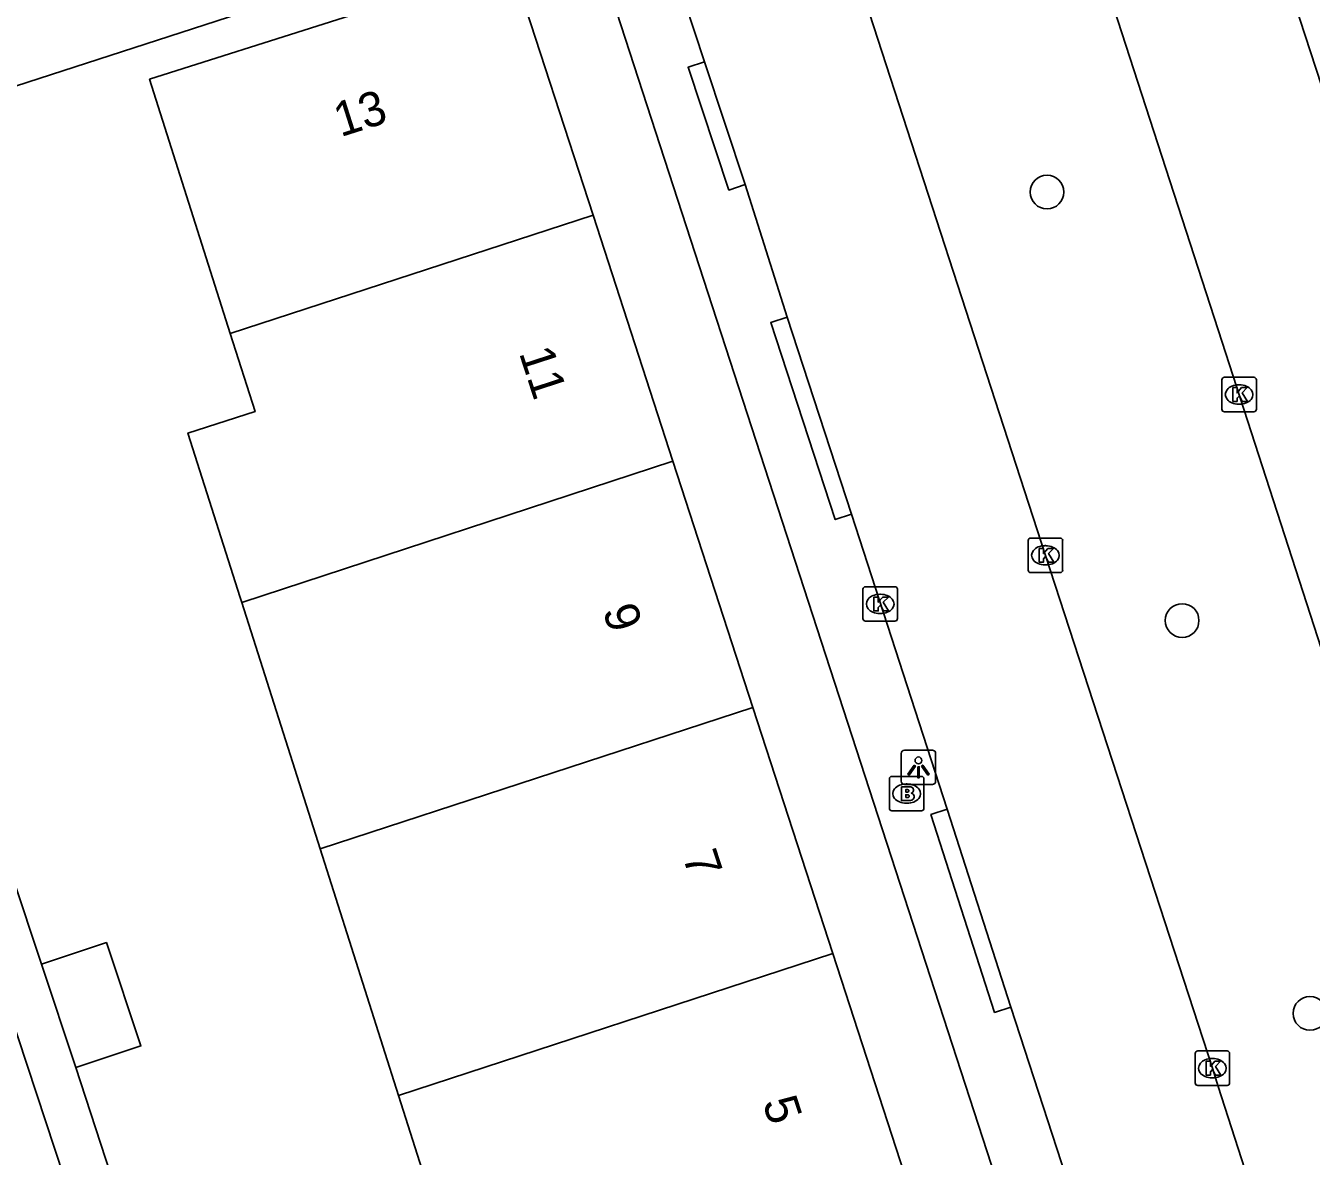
# Model space of a CAD drawing. Extents: x 159265 to 160143, y 383413 to 384319.
# Drawn here: x 159465.42 to 159502.7, y 383892.79 to 383925.55 of the extents above; entities that cross this region are included whole.
import ezdxf

# ---------------------------------------------------------------- set-up
doc = ezdxf.new("R2010")
doc.units = 0
for name, color, linetype in [('IMGEO_Boom', 7, 'Continuous'), ('IMGEO_Brandkraan', 7, 'Continuous'), ('IMGEO_Kolk', 7, 'Continuous'), ('IMGEO_Lichtpunt', 7, 'Continuous'), ('IMGEO_Muur', 7, 'Continuous'), ('IMGEO_Pand', 7, 'Continuous'), ('IMGEO_Pand_nummerreeks', 7, 'Continuous'), ('IMGEO_Rijbaan_lokaal_open', 7, 'Continuous'), ('IMGEO_Voetpad_open', 7, 'Continuous')]:
    doc.layers.add(name, color=color, linetype=linetype)

msp = doc.modelspace()

# ---------------------------------------------------------------- linework, layer by layer
at = {"layer": 'IMGEO_Boom'}
for centre in [(159495.036, 383920.734), (159498.954, 383908.313), (159502.661, 383896.928)]:
    msp.add_circle(centre, 0.489, dxfattribs=at)
at = {"layer": 'IMGEO_Brandkraan'}
for p, q in [((159490.466, 383902.871), (159490.466, 383903.723)), ((159490.541, 383903.797), (159491.393, 383903.797)), ((159491.467, 383903.723), (159491.467, 383902.871)), ((159490.954, 383903.577), (159490.979, 383903.577)), ((159490.977, 383903.017), (159490.952, 383903.017)), ((159491.393, 383902.797), (159490.541, 383902.797))]:
    msp.add_line(p, q, dxfattribs=at)
for points in [[(159490.466, 383902.871), (159490.466, 383903.723)], [(159490.541, 383903.797), (159491.393, 383903.797)], [(159491.467, 383903.723), (159491.467, 383902.871)], [(159490.814, 383903.497), (159490.814, 383903.097), (159491.027, 383903.097)], [(159491.045, 383903.497), (159490.814, 383903.497)], [(159490.993, 383903.416), (159490.939, 383903.416), (159490.939, 383903.34)], [(159490.939, 383903.34), (159490.992, 383903.34)], [(159491.001, 383903.264), (159490.939, 383903.264), (159490.939, 383903.183)], [(159490.939, 383903.183), (159491.001, 383903.183)], [(159491.393, 383902.797), (159490.541, 383902.797)]]:
    msp.add_lwpolyline(points, dxfattribs=at)
for centre, radius, start, end in [((159490.543, 383903.721), 0.0765, 91.552, 178.448), ((159490.543, 383903.721), 0.0765, 91.552, 178.448), ((159491.391, 383903.721), 0.0765, 1.552, 88.448), ((159491.391, 383903.721), 0.0765, 1.552, 88.448), ((159490.994, 383903.378), 0.0379, 267.8285, 90.9355), ((159491.049, 383903.352), 0.145, 59.4692, 91.5367), ((159491.074, 383903.399), 0.0922, 285.5137, 58.1501), ((159491.079, 383903.207), 0.105, 301.3115, 78.989), ((159491.002, 383903.223), 0.0404, 269.8759, 90.5077), ((159491.033, 383903.348), 0.251, 268.6676, 293.5347), ((159490.543, 383902.873), 0.0765, 181.552, 268.448), ((159490.543, 383902.873), 0.0765, 181.552, 268.448), ((159491.391, 383902.873), 0.0765, 271.552, 358.448), ((159491.391, 383902.873), 0.0765, 271.552, 358.448)]:
    msp.add_arc(centre, radius, start, end, dxfattribs=at)
for centre, major_axis, ratio, start_param, end_param in [((159490.953, 383903.297), (-0.387, 0.002), 0.722429, 4.712389, 7.853982), ((159490.978, 383903.297), (-0.39, 0.002), 0.717154, 1.570796, 4.712389)]:
    msp.add_ellipse(centre, major_axis=major_axis, ratio=ratio, start_param=start_param, end_param=end_param, dxfattribs=at)
at = {"layer": 'IMGEO_Kolk'}
for p, q in [((159500.105, 383914.438), (159500.105, 383915.29)), ((159500.18, 383915.364), (159501.032, 383915.364)), ((159501.106, 383915.29), (159501.106, 383914.438)), ((159500.593, 383915.144), (159500.618, 383915.144)), ((159500.616, 383914.584), (159500.591, 383914.584)), ((159501.032, 383914.364), (159500.18, 383914.364)), ((159494.489, 383909.778), (159494.489, 383910.63)), ((159494.564, 383910.704), (159495.416, 383910.704)), ((159494.977, 383910.484), (159495.002, 383910.484)), ((159495.49, 383910.63), (159495.49, 383909.778)), ((159495.416, 383909.704), (159494.564, 383909.704)), ((159495, 383909.924), (159494.975, 383909.924)), ((159489.773, 383909.295), (159490.625, 383909.295)), ((159489.698, 383908.369), (159489.698, 383909.221)), ((159490.186, 383909.075), (159490.211, 383909.075)), ((159490.699, 383909.221), (159490.699, 383908.369)), ((159490.209, 383908.515), (159490.184, 383908.515)), ((159490.625, 383908.295), (159489.773, 383908.295)), ((159499.405, 383895.839), (159500.257, 383895.839)), ((159499.33, 383894.913), (159499.33, 383895.765)), ((159499.818, 383895.619), (159499.843, 383895.619)), ((159500.331, 383895.765), (159500.331, 383894.913)), ((159500.257, 383894.839), (159499.405, 383894.839)), ((159499.841, 383895.059), (159499.816, 383895.059))]:
    msp.add_line(p, q, dxfattribs=at)
for points in [[(159500.105, 383914.438), (159500.105, 383915.29)], [(159500.18, 383915.364), (159501.032, 383915.364)], [(159501.106, 383915.29), (159501.106, 383914.438)], [(159500.426, 383915.064), (159500.549, 383915.064), (159500.549, 383914.913), (159500.679, 383915.064), (159500.843, 383915.064), (159500.697, 383914.913), (159500.85, 383914.664), (159500.698, 383914.664), (159500.613, 383914.828), (159500.549, 383914.761), (159500.549, 383914.664), (159500.426, 383914.664), (159500.426, 383915.064)], [(159501.032, 383914.364), (159500.18, 383914.364)], [(159494.489, 383909.778), (159494.489, 383910.63)], [(159494.564, 383910.704), (159495.416, 383910.704)], [(159494.81, 383910.404), (159494.933, 383910.404), (159494.933, 383910.253), (159495.063, 383910.404), (159495.227, 383910.404), (159495.081, 383910.253), (159495.234, 383910.004), (159495.082, 383910.004), (159494.997, 383910.168), (159494.933, 383910.101), (159494.933, 383910.004), (159494.81, 383910.004), (159494.81, 383910.404)], [(159495.49, 383910.63), (159495.49, 383909.778)], [(159495.416, 383909.704), (159494.564, 383909.704)], [(159489.773, 383909.295), (159490.625, 383909.295)], [(159489.698, 383908.369), (159489.698, 383909.221)], [(159490.019, 383908.995), (159490.142, 383908.995), (159490.142, 383908.844), (159490.272, 383908.995), (159490.436, 383908.995), (159490.29, 383908.844), (159490.443, 383908.595), (159490.291, 383908.595), (159490.206, 383908.759), (159490.142, 383908.692), (159490.142, 383908.595), (159490.019, 383908.595), (159490.019, 383908.995)], [(159490.699, 383909.221), (159490.699, 383908.369)], [(159490.625, 383908.295), (159489.773, 383908.295)], [(159499.405, 383895.839), (159500.257, 383895.839)], [(159499.33, 383894.913), (159499.33, 383895.765)], [(159499.651, 383895.539), (159499.774, 383895.539), (159499.774, 383895.388), (159499.904, 383895.539), (159500.068, 383895.539), (159499.922, 383895.388), (159500.075, 383895.139), (159499.923, 383895.139), (159499.838, 383895.303), (159499.774, 383895.236), (159499.774, 383895.139), (159499.651, 383895.139), (159499.651, 383895.539)], [(159500.331, 383895.765), (159500.331, 383894.913)], [(159500.257, 383894.839), (159499.405, 383894.839)]]:
    msp.add_lwpolyline(points, dxfattribs=at)
for centre, start, end in [((159500.182, 383915.288), 91.552, 178.448), ((159500.182, 383915.288), 91.552, 178.448), ((159501.03, 383915.288), 1.552, 88.448), ((159501.03, 383915.288), 1.552, 88.448), ((159500.182, 383914.44), 181.552, 268.448), ((159500.182, 383914.44), 181.552, 268.448), ((159501.03, 383914.44), 271.552, 358.448), ((159501.03, 383914.44), 271.552, 358.448), ((159494.566, 383910.628), 91.552, 178.448), ((159494.566, 383910.628), 91.552, 178.448), ((159495.414, 383910.628), 1.552, 88.448), ((159495.414, 383910.628), 1.552, 88.448), ((159494.566, 383909.78), 181.552, 268.448), ((159494.566, 383909.78), 181.552, 268.448), ((159495.414, 383909.78), 271.552, 358.448), ((159495.414, 383909.78), 271.552, 358.448), ((159489.775, 383909.219), 91.552, 178.448), ((159489.775, 383909.219), 91.552, 178.448), ((159490.623, 383909.219), 1.552, 88.448), ((159490.623, 383909.219), 1.552, 88.448), ((159489.775, 383908.371), 181.552, 268.448), ((159489.775, 383908.371), 181.552, 268.448), ((159490.623, 383908.371), 271.552, 358.448), ((159490.623, 383908.371), 271.552, 358.448), ((159499.407, 383895.763), 91.552, 178.448), ((159499.407, 383895.763), 91.552, 178.448), ((159500.255, 383895.763), 1.552, 88.448), ((159500.255, 383895.763), 1.552, 88.448), ((159499.407, 383894.915), 181.552, 268.448), ((159499.407, 383894.915), 181.552, 268.448), ((159500.255, 383894.915), 271.552, 358.448), ((159500.255, 383894.915), 271.552, 358.448)]:
    msp.add_arc(centre, 0.0765, start, end, dxfattribs=at)
for centre, major_axis, ratio, start_param, end_param in [((159500.592, 383914.864), (-0.387, 0.002), 0.722429, 4.712389, 7.853982), ((159500.617, 383914.864), (-0.39, 0.002), 0.717154, 1.570796, 4.712389), ((159494.976, 383910.204), (-0.387, 0.002), 0.722429, 4.712389, 7.853982), ((159495.001, 383910.204), (-0.39, 0.002), 0.717154, 1.570796, 4.712389), ((159490.185, 383908.795), (-0.387, 0.002), 0.722429, 4.712389, 7.853982), ((159490.21, 383908.795), (-0.39, 0.002), 0.717154, 1.570796, 4.712389), ((159499.817, 383895.339), (-0.387, 0.002), 0.722429, 4.712389, 7.853982), ((159499.842, 383895.339), (-0.39, 0.002), 0.717154, 1.570796, 4.712389)]:
    msp.add_ellipse(centre, major_axis=major_axis, ratio=ratio, start_param=start_param, end_param=end_param, dxfattribs=at)
at = {"layer": 'IMGEO_Lichtpunt'}
for p, q in [((159490.81, 383904.461), (159490.81, 383903.654)), ((159490.81, 383904.461), (159490.81, 383903.654)), ((159491.712, 383904.556), (159490.904, 383904.556)), ((159491.712, 383904.556), (159490.904, 383904.556)), ((159491.806, 383903.654), (159491.806, 383904.461)), ((159491.806, 383903.654), (159491.806, 383904.461)), ((159490.904, 383903.56), (159491.712, 383903.56)), ((159490.904, 383903.56), (159491.712, 383903.56))]:
    msp.add_line(p, q, dxfattribs=at)
for points in [[(159491.184, 383904.125), (159491.223, 383904.097), (159491.035, 383903.835), (159490.997, 383903.862), (159491.184, 383904.125)], [(159491.286, 383904.077), (159491.333, 383904.077), (159491.333, 383903.755), (159491.286, 383903.755), (159491.286, 383904.077)], [(159491.396, 383904.097), (159491.434, 383904.124), (159491.621, 383903.862), (159491.582, 383903.834), (159491.396, 383904.097)]]:
    msp.add_lwpolyline(points, dxfattribs=at)
msp.add_circle((159491.309, 383904.259), 0.0994, dxfattribs=at)
for centre, start, end in [((159490.904, 383904.461), 90, 180), ((159490.904, 383904.461), 90, 180), ((159491.712, 383904.461), 0, 90), ((159491.712, 383904.461), 0, 90), ((159490.904, 383903.654), 180, 270), ((159490.904, 383903.654), 180, 270), ((159491.712, 383903.654), 270, 0), ((159491.712, 383903.654), 270, 360)]:
    msp.add_arc(centre, 0.0946, start, end, dxfattribs=at)
at = {"layer": 'IMGEO_Muur'}
msp.add_lwpolyline([(159469.24, 383925.131), (159459.63, 383922.023)], dxfattribs=at)
at = {"layer": 'IMGEO_Pand'}
for points in [[(159471.355, 383916.636), (159469.013, 383924.002), (159479.508, 383927.338), (159481.873, 383920.064)], [(159471.355, 383916.636), (159481.873, 383920.064)], [(159481.873, 383920.064), (159484.191, 383912.931)], [(159471.688, 383908.84), (159471.642, 383908.983), (159470.127, 383913.748), (159472.076, 383914.368), (159471.355, 383916.636)], [(159484.191, 383912.931), (159471.688, 383908.84)], [(159484.191, 383912.931), (159486.51, 383905.797)], [(159473.96, 383901.693), (159471.688, 383908.84)], [(159473.96, 383901.693), (159486.51, 383905.797)], [(159486.51, 383905.797), (159488.828, 383898.666)], [(159476.232, 383894.545), (159473.96, 383901.693)], [(159466.878, 383895.358), (159468.762, 383895.986), (159467.764, 383898.98), (159465.881, 383898.352)], [(159488.828, 383898.666), (159476.232, 383894.545)], [(159488.828, 383898.666), (159491.15, 383891.524)], [(159465.881, 383898.352), (159466.878, 383895.358)], [(159480.661, 383888.114), (159479.946, 383890.312), (159477.795, 383889.628), (159476.232, 383894.545)]]:
    msp.add_lwpolyline(points, dxfattribs=at)
at = {"layer": 'IMGEO_Rijbaan_lokaal_open'}
for points in [[(159513.316, 383875.623), (159513.238, 383875.992), (159513.009, 383876.629), (159506.951, 383895.276), (159500, 383916.735), (159494.88, 383932.541), (159494.602, 383933.425)], [(159488.178, 383931.3), (159488.299, 383930.857), (159489.285, 383927.789), (159494.989, 383910.203), (159499.83, 383895.339), (159500, 383894.812), (159506.082, 383875.964), (159506.782, 383873.85), (159506.91, 383873.565)], [(159485.105, 383924.506), (159483.388, 383929.732)], [(159502.214, 383926.219), (159503.456, 383922.4)], [(159485.105, 383924.506), (159486.289, 383920.948)], [(159487.499, 383917.108), (159486.289, 383920.948)], [(159487.499, 383917.108), (159489.369, 383911.393)], [(159492.144, 383902.843), (159489.369, 383911.393)], [(159492.144, 383902.843), (159493.991, 383897.106)], [(159496.792, 383888.498), (159493.991, 383897.106)]]:
    msp.add_lwpolyline(points, dxfattribs=at)
at = {"layer": 'IMGEO_Voetpad_open'}
for points in [[(159459.63, 383922.023), (159469.24, 383925.131), (159479.207, 383928.377), (159479.272, 383928.398)], [(159482.305, 383926.747), (159500, 383872.313), (159500.099, 383872.008)], [(159486.289, 383920.948), (159485.815, 383920.791), (159484.631, 383924.349), (159485.105, 383924.506)], [(159489.369, 383911.393), (159488.894, 383911.238), (159487.024, 383916.953), (159487.499, 383917.108)], [(159465.881, 383898.352), (159461.644, 383911.072)], [(159493.991, 383897.106), (159493.516, 383896.953), (159491.669, 383902.69), (159492.144, 383902.843)], [(159463.976, 383899.857), (159464.427, 383898.5), (159465.197, 383896.252), (159466.811, 383891.35), (159467.563, 383889.061), (159476.351, 383861.69)], [(159476.839, 383864.804), (159466.878, 383895.358)]]:
    msp.add_lwpolyline(points, dxfattribs=at)

# ---------------------------------------------------------------- texts
at = {"layer": 'IMGEO_Pand_nummerreeks'}
for s, rotation, p in [('13', 17.6337, (159474.553, 383922.321)), ('11', 288.0071, (159479.72, 383916.074)), ('9', 288.0071, (159482.145, 383908.612)), ('7', 288.0071, (159484.464, 383901.479)), ('5', 288.0071, (159486.782, 383894.347))]:
    msp.add_text(s, height=1, rotation=rotation, dxfattribs=at).set_placement(p)

doc.saveas('drawing.dxf')
